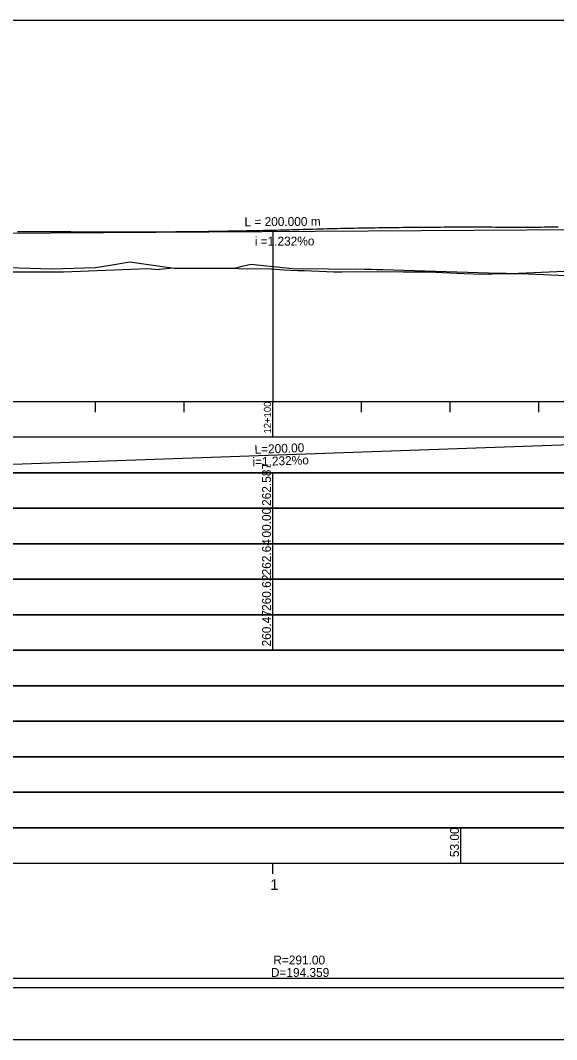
# Model space of a CAD drawing. Extents: x 6445630 to 6518227, y 5499240 to 5511716.
# Drawn here: x 6454060.1 to 6454211.2, y 5508061.6 to 5508348.6 of the extents above; entities that cross this region are included whole.
import ezdxf

# ---------------------------------------------------------------- set-up
doc = ezdxf.new("R2010")
doc.units = 0
for name, color, linetype in [('TOR_PROF-opisy pomocnicze', 7, 'Continuous'), ('TOR_PROF-tabelka-geometria T1', 7, 'Continuous'), ('TOR_PROF-tabelka-kilometracja', 7, 'Continuous'), ('TOR_PROF-tabelka-odleglosci T1', 7, 'Continuous'), ('TOR_PROF-tabelka-pochylenia proj T1', 7, 'Continuous'), ('TOR_PROF-tabelka-rodzaj rowu T1', 7, 'Continuous'), ('TOR_PROF-tabelka-rowyT1', 7, 'Continuous'), ('TOR_PROF-tabelka-rurociagi T1', 7, 'Continuous'), ('TOR_PROF-tabelka-rzedne istn T1', 7, 'Continuous'), ('TOR_PROF-tabelka-rzedne proj T1', 7, 'Continuous'), ('TOR_PROF-tabelka-teren istniejacy T1', 7, 'Continuous'), ('TOR_PROF-tabelka-warstwa ochronna T1', 7, 'Continuous'), ('TOR_PROF-tor istniejacy T2', 7, 'Continuous'), ('TOR_PROF-tor projektowany', 7, 'Continuous'), ('TOR_PROF-uklad odniesienia', 7, 'Continuous'), ('TOR_PROF-warstwa ochronna', 7, 'Continuous'), ('TOR_RAMKI-dodatkowe3', 7, 'Continuous'), ('TOR_RAMKI-MASKA WYCIECIA', 7, 'Continuous')]:
    doc.layers.add(name, color=color, linetype=linetype)

msp = doc.modelspace()

# ---------------------------------------------------------------- linework, layer by layer
at = {"layer": 'TOR_PROF-tabelka-geometria T1'}
for points in [[(6453409.52, 5508078.96), (6453499.99, 5508078.96), (6453499.99, 5508076.29), (6453928.41, 5508076.29), (6453928.41, 5508076.29), (6453958.41, 5508078.96), (6453958.41, 5508078.96), (6454009.48, 5508078.96), (6454009.48, 5508078.96), (6454039.48, 5508078.96), (6454039.48, 5508078.96), (6454233.84, 5508078.96), (6454233.84, 5508078.96), (6454263.84, 5508078.96), (6454263.84, 5508078.96), (6454293.84, 5508078.96), (6454293.84, 5508078.96), (6454323.84, 5508078.96), (6454323.84, 5508078.96), (6454455.78, 5508078.96), (6454455.78, 5508078.96), (6454485.78, 5508078.96), (6454485.78, 5508078.96), (6454570.54, 5508078.96)], [(6452331.21, 5508076.29), (6454631.21, 5508076.29)]]:
    msp.add_lwpolyline(points, dxfattribs=at)
at = {"layer": 'TOR_PROF-tabelka-kilometracja'}
msp.add_lwpolyline([(6454131.21, 5508108.29), (6454131.21, 5508111.29)], dxfattribs=at)
at = {"layer": 'TOR_PROF-tabelka-odleglosci T1'}
msp.add_lwpolyline([(6452331.21, 5508201.29), (6454631.21, 5508201.29), (6454631.21, 5508211.29), (6452331.21, 5508211.29)], close=True, dxfattribs=at)
msp.add_lwpolyline([(6454131.21, 5508201.29), (6454131.21, 5508211.29)], dxfattribs=at)
at = {"layer": 'TOR_PROF-tabelka-pochylenia proj T1'}
msp.add_lwpolyline([(6452331.21, 5508221.29), (6454631.21, 5508221.29), (6454631.21, 5508231.29), (6452331.21, 5508231.29)], close=True, dxfattribs=at)
msp.add_lwpolyline([(6454031.21, 5508222.79), (6454231.21, 5508229.79)], dxfattribs=at)
at = {"layer": 'TOR_PROF-tabelka-rodzaj rowu T1'}
for points in [[(6452331.21, 5508151.29), (6454631.21, 5508151.29), (6454631.21, 5508161.29), (6452331.21, 5508161.29)], [(6452331.21, 5508131.29), (6454631.21, 5508131.29), (6454631.21, 5508141.29), (6452331.21, 5508141.29)], [(6452331.21, 5508131.29), (6454631.21, 5508131.29), (6454631.21, 5508141.29), (6452331.21, 5508141.29)]]:
    msp.add_lwpolyline(points, close=True, dxfattribs=at)
at = {"layer": 'TOR_PROF-tabelka-rowyT1'}
msp.add_lwpolyline([(6452331.21, 5508161.29), (6454631.21, 5508161.29), (6454631.21, 5508171.29), (6452331.21, 5508171.29)], close=True, dxfattribs=at)
at = {"layer": 'TOR_PROF-tabelka-rurociagi T1'}
msp.add_lwpolyline([(6452331.21, 5508141.29), (6454631.21, 5508141.29), (6454631.21, 5508151.29), (6452331.21, 5508151.29)], close=True, dxfattribs=at)
msp.add_lwpolyline([(6452331.21, 5508141.29), (6454631.21, 5508141.29), (6454631.21, 5508151.29), (6452331.21, 5508151.29)], close=True, dxfattribs=at)
at = {"layer": 'TOR_PROF-tabelka-rzedne istn T1'}
msp.add_lwpolyline([(6452331.21, 5508191.29), (6454631.21, 5508191.29), (6454631.21, 5508201.29), (6452331.21, 5508201.29)], close=True, dxfattribs=at)
msp.add_lwpolyline([(6454131.21, 5508191.29), (6454131.21, 5508201.29)], dxfattribs=at)
at = {"layer": 'TOR_PROF-tabelka-rzedne proj T1'}
msp.add_lwpolyline([(6452331.21, 5508211.29), (6454631.21, 5508211.29), (6454631.21, 5508221.29), (6452331.21, 5508221.29)], close=True, dxfattribs=at)
msp.add_lwpolyline([(6454131.21, 5508211.29), (6454131.21, 5508221.29)], dxfattribs=at)
at = {"layer": 'TOR_PROF-tabelka-teren istniejacy T1'}
for points in [[(6452331.21, 5508181.29), (6454631.21, 5508181.29), (6454631.21, 5508191.29), (6452331.21, 5508191.29)], [(6452331.21, 5508171.29), (6454631.21, 5508171.29), (6454631.21, 5508181.29), (6452331.21, 5508181.29)], [(6452331.21, 5508171.29), (6454631.21, 5508171.29), (6454631.21, 5508181.29), (6452331.21, 5508181.29)]]:
    msp.add_lwpolyline(points, close=True, dxfattribs=at)
for points in [[(6454131.21, 5508181.29), (6454131.21, 5508191.29)], [(6454131.21, 5508171.29), (6454131.21, 5508181.29)], [(6454131.21, 5508171.29), (6454131.21, 5508181.29)]]:
    msp.add_lwpolyline(points, dxfattribs=at)
at = {"layer": 'TOR_PROF-tabelka-warstwa ochronna T1'}
msp.add_lwpolyline([(6452331.21, 5508121.29), (6454631.21, 5508121.29), (6454631.21, 5508131.29), (6452331.21, 5508131.29)], close=True, dxfattribs=at)
at = {"layer": 'TOR_PROF-tor istniejacy T2'}
msp.add_lwpolyline([(6454211.7, 5508290.39), (6454210.71, 5508290.39), (6454209.72, 5508290.38), (6454208.73, 5508290.38), (6454207.74, 5508290.38), (6454206.76, 5508290.37), (6454205.77, 5508290.37), (6454204.78, 5508290.37), (6454203.79, 5508290.36), (6454202.8, 5508290.36), (6454201.81, 5508290.35), (6454200.83, 5508290.35), (6454199.84, 5508290.34), (6454198.85, 5508290.34), (6454197.88, 5508290.35), (6454196.92, 5508290.35), (6454195.95, 5508290.36), (6454194.98, 5508290.37), (6454194.01, 5508290.37), (6454193.05, 5508290.38), (6454192.08, 5508290.38), (6454191.11, 5508290.38), (6454190.14, 5508290.39), (6454189.17, 5508290.39), (6454188.21, 5508290.39), (6454187.24, 5508290.39), (6454186.27, 5508290.39), (6454185.3, 5508290.39), (6454184.33, 5508290.39), (6454183.36, 5508290.39), (6454182.39, 5508290.39), (6454181.42, 5508290.38), (6454180.46, 5508290.38), (6454179.49, 5508290.38), (6454178.52, 5508290.37), (6454177.55, 5508290.37), (6454176.58, 5508290.36), (6454175.61, 5508290.36), (6454174.64, 5508290.35), (6454173.67, 5508290.34), (6454172.7, 5508290.34), (6454171.73, 5508290.33), (6454170.76, 5508290.32), (6454169.79, 5508290.31), (6454168.82, 5508290.3), (6454167.85, 5508290.29), (6454166.88, 5508290.28), (6454165.91, 5508290.26), (6454164.94, 5508290.25), (6454163.97, 5508290.24), (6454163, 5508290.23), (6454162.03, 5508290.21), (6454161.06, 5508290.2), (6454160.09, 5508290.18), (6454159.12, 5508290.17), (6454158.15, 5508290.15), (6454157.18, 5508290.13), (6454156.21, 5508290.11), (6454155.24, 5508290.1), (6454154.27, 5508290.08), (6454153.3, 5508290.06), (6454152.33, 5508290.04), (6454151.36, 5508290.02), (6454150.39, 5508290), (6454149.42, 5508289.97), (6454148.45, 5508289.95), (6454147.49, 5508289.93), (6454146.52, 5508289.91), (6454145.55, 5508289.88), (6454144.58, 5508289.86), (6454143.61, 5508289.83), (6454142.64, 5508289.81), (6454141.67, 5508289.78), (6454140.71, 5508289.75), (6454139.74, 5508289.73), (6454138.77, 5508289.7), (6454137.8, 5508289.67), (6454136.83, 5508289.64), (6454135.92, 5508289.62), (6454135.01, 5508289.59), (6454134.09, 5508289.57), (6454133.18, 5508289.55), (6454132.26, 5508289.52), (6454131.35, 5508289.5), (6454130.43, 5508289.48), (6454129.52, 5508289.46), (6454128.6, 5508289.44), (6454127.69, 5508289.42), (6454126.77, 5508289.4), (6454125.86, 5508289.38), (6454124.94, 5508289.36), (6454124.03, 5508289.35), (6454123.11, 5508289.33), (6454122.2, 5508289.31), (6454121.28, 5508289.3), (6454120.36, 5508289.28), (6454119.45, 5508289.26), (6454118.53, 5508289.25), (6454117.62, 5508289.23), (6454116.7, 5508289.22), (6454115.78, 5508289.21), (6454114.87, 5508289.19), (6454113.95, 5508289.18), (6454113.03, 5508289.17), (6454112.12, 5508289.15), (6454111.2, 5508289.14), (6454110.29, 5508289.13), (6454109.37, 5508289.12), (6454108.45, 5508289.11), (6454107.54, 5508289.1), (6454106.62, 5508289.09), (6454105.7, 5508289.08), (6454104.79, 5508289.08), (6454103.87, 5508289.07), (6454102.95, 5508289.06), (6454102.04, 5508289.05), (6454101.12, 5508289.05), (6454100.21, 5508289.04), (6454099.29, 5508289.04), (6454098.37, 5508289.03), (6454097.46, 5508289.03), (6454096.54, 5508289.02), (6454095.63, 5508289.02), (6454094.71, 5508289.02), (6454093.79, 5508289.01), (6454092.88, 5508289.01), (6454091.96, 5508289.01), (6454091.05, 5508289.01), (6454090.13, 5508289.01), (6454089.22, 5508289.01), (6454088.3, 5508289.01), (6454087.39, 5508289.01), (6454086.47, 5508289.01), (6454085.56, 5508289.01), (6454084.64, 5508289.01), (6454083.73, 5508289.02), (6454082.81, 5508289.02), (6454081.9, 5508289.02), (6454080.98, 5508289.03), (6454080.07, 5508289.03), (6454079.16, 5508289.03), (6454078.24, 5508289.04), (6454077.25, 5508289.05), (6454076.25, 5508289.05), (6454075.25, 5508289.06), (6454074.26, 5508289.07), (6454073.26, 5508289.07), (6454072.26, 5508289.08), (6454071.26, 5508289.08), (6454070.27, 5508289.09), (6454069.27, 5508289.09), (6454068.27, 5508289.09), (6454067.28, 5508289.1), (6454066.28, 5508289.1), (6454065.28, 5508289.1), (6454064.28, 5508289.1), (6454063.29, 5508289.1), (6454062.29, 5508289.1), (6454061.29, 5508289.1), (6454060.29, 5508289.1), (6454059.29, 5508289.1)], dxfattribs=at)
at = {"layer": 'TOR_PROF-tor projektowany'}
msp.add_line((6454031.21, 5508288.61), (6454231.21, 5508289.84), dxfattribs=at)
msp.add_line((6454031.21, 5508288.61), (6454231.21, 5508289.84), dxfattribs=at)
msp.add_lwpolyline([(6454131.21, 5508289.23), (6454131.21, 5508246.29), (6454131.21, 5508241.29), (6454131.21, 5508241.29)], dxfattribs=at)
msp.add_lwpolyline([(6454131.21, 5508289.23), (6454131.21, 5508246.29), (6454131.21, 5508241.29), (6454131.21, 5508241.29)], dxfattribs=at)
msp.add_lwpolyline([(6454131.21, 5508289.23), (6454131.21, 5508246.29), (6454131.21, 5508241.29), (6454131.21, 5508241.29)], dxfattribs=at)
msp.add_lwpolyline([(6454131.21, 5508289.23), (6454131.21, 5508246.29), (6454131.21, 5508241.29), (6454131.21, 5508241.29)], dxfattribs=at)
msp.add_lwpolyline([(6454131.21, 5508289.23), (6454131.21, 5508246.29), (6454131.21, 5508241.29), (6454131.21, 5508241.29)], dxfattribs=at)
msp.add_lwpolyline([(6454131.21, 5508289.23), (6454131.21, 5508246.29), (6454131.21, 5508241.29), (6454131.21, 5508241.29)], dxfattribs=at)
at = {"layer": 'TOR_PROF-uklad odniesienia'}
for p, q in [((6452331.21, 5508241.29), (6454631.21, 5508241.29)), ((6454081.21, 5508238.29), (6454081.21, 5508241.29)), ((6454081.21, 5508238.29), (6454081.21, 5508241.29)), ((6454106.21, 5508238.29), (6454106.21, 5508241.29)), ((6454106.21, 5508238.29), (6454106.21, 5508241.29)), ((6454131.21, 5508231.29), (6454131.21, 5508241.29)), ((6454131.21, 5508231.29), (6454131.21, 5508241.29)), ((6454156.21, 5508238.29), (6454156.21, 5508241.29)), ((6454156.21, 5508238.29), (6454156.21, 5508241.29)), ((6454181.21, 5508238.29), (6454181.21, 5508241.29)), ((6454181.21, 5508238.29), (6454181.21, 5508241.29)), ((6454206.21, 5508238.29), (6454206.21, 5508241.29)), ((6454206.21, 5508238.29), (6454206.21, 5508241.29))]:
    msp.add_line(p, q, dxfattribs=at)
at = {"layer": 'TOR_PROF-warstwa ochronna'}
msp.add_lwpolyline([(6452331.21, 5508111.29), (6454631.21, 5508111.29), (6454631.21, 5508121.29), (6452331.21, 5508121.29)], close=True, dxfattribs=at)
msp.add_lwpolyline([(6454184.21, 5508111.29), (6454184.21, 5508121.29)], dxfattribs=at)
at = {"layer": 'TOR_RAMKI-dodatkowe3'}
for p, q in [((6454037.67, 5508279.67), (6454068.94, 5508278.72)), ((6454081.26, 5508279.03), (6454085.37, 5508279.76)), ((6454085.37, 5508279.76), (6454090.91, 5508280.62)), ((6454090.91, 5508280.62), (6454103.4, 5508278.89)), ((6454120.47, 5508278.92), (6454122.64, 5508279.46)), ((6454122.64, 5508279.46), (6454125.02, 5508280.02)), ((6454125.02, 5508280.02), (6454136.75, 5508278.81)), ((6454052.62, 5508277.87), (6454072.21, 5508277.83)), ((6454068.94, 5508278.72), (6454081.26, 5508279.03)), ((6454072.21, 5508277.83), (6454096.03, 5508278.8)), ((6454096.03, 5508278.8), (6454099.01, 5508278.53)), ((6454099.01, 5508278.53), (6454099.31, 5508278.58)), ((6454099.31, 5508278.58), (6454103.17, 5508278.93)), ((6454103.17, 5508278.93), (6454130.73, 5508278.67)), ((6454103.4, 5508278.89), (6454114.23, 5508278.84)), ((6454114.23, 5508278.84), (6454120.47, 5508278.92)), ((6454130.73, 5508278.67), (6454134.34, 5508278.42)), ((6454134.34, 5508278.42), (6454138.28, 5508278.22)), ((6454136.75, 5508278.81), (6454157.12, 5508278.59)), ((6454138.28, 5508278.22), (6454140.03, 5508278.19)), ((6454140.03, 5508278.19), (6454148.41, 5508277.83)), ((6454148.41, 5508277.83), (6454149.11, 5508277.84)), ((6454149.11, 5508277.84), (6454150.7, 5508277.86)), ((6454150.7, 5508277.86), (6454154.61, 5508277.92)), ((6454154.61, 5508277.92), (6454166.97, 5508277.89)), ((6454157.12, 5508278.59), (6454158.95, 5508278.57)), ((6454158.95, 5508278.57), (6454160.46, 5508278.51)), ((6454160.46, 5508278.51), (6454161.31, 5508278.52)), ((6454161.31, 5508278.52), (6454161.75, 5508278.52)), ((6454161.75, 5508278.52), (6454162.24, 5508278.51)), ((6454162.24, 5508278.51), (6454195.01, 5508277.51)), ((6454166.97, 5508277.89), (6454167.63, 5508277.9)), ((6454167.63, 5508277.9), (6454168.03, 5508277.86)), ((6454168.03, 5508277.86), (6454175.12, 5508277.87)), ((6454175.12, 5508277.87), (6454175.49, 5508277.85)), ((6454175.49, 5508277.85), (6454176.15, 5508277.84)), ((6454176.15, 5508277.84), (6454177.17, 5508277.79)), ((6454177.17, 5508277.79), (6454185.18, 5508277.39)), ((6454185.18, 5508277.39), (6454190.31, 5508277.14)), ((6454190.31, 5508277.14), (6454195.6, 5508277.33)), ((6454195.01, 5508277.51), (6454196.14, 5508277.48)), ((6454195.6, 5508277.33), (6454201.16, 5508277.38)), ((6454196.14, 5508277.48), (6454196.98, 5508277.46)), ((6454196.98, 5508277.46), (6454198.18, 5508277.38)), ((6454198.18, 5508277.38), (6454199.33, 5508277.38)), ((6454199.33, 5508277.38), (6454200.54, 5508277.43)), ((6454200.54, 5508277.43), (6454229.05, 5508278.7)), ((6454201.16, 5508277.38), (6454216.03, 5508276.73))]:
    msp.add_line(p, q, dxfattribs=at)
at = {"layer": 'TOR_RAMKI-MASKA WYCIECIA'}
msp.add_lwpolyline([(6452261.34, 5508061.65), (6454661.34, 5508061.65), (6454661.34, 5508348.65), (6452261.34, 5508348.65)], close=True, dxfattribs=at)

# ---------------------------------------------------------------- texts
at = {"layer": 'TOR_PROF-opisy pomocnicze'}
for s, p in [('L = 200.000 m', (6454123.26, 5508290.68)), ('L = 200.000 m', (6454123.26, 5508290.68)), ('  i =1.232%o', (6454124.3, 5508285.18)), ('  i =1.232%o', (6454124.3, 5508285.18))]:
    msp.add_text(s, height=2.5, rotation=0.353, dxfattribs=at).set_placement(p)
at = {"layer": 'TOR_PROF-tabelka-geometria T1'}
for s, p in [('R=291.00', (6454131.38, 5508082.81)), ('D=194.359', (6454130.7, 5508079.31))]:
    msp.add_text(s, height=2.5, dxfattribs=at).set_placement(p)
at = {"layer": 'TOR_PROF-tabelka-kilometracja'}
msp.add_text('1', height=3, dxfattribs=at).set_placement((6454130.56, 5508103.79))
at = {"layer": 'TOR_PROF-tabelka-odleglosci T1'}
msp.add_text('00.00', height=2.5, rotation=90, dxfattribs=at).set_placement((6454130.71, 5508203.03))
at = {"layer": 'TOR_PROF-tabelka-pochylenia proj T1'}
for s, p in [('L=200.00', (6454126.12, 5508226.61)), ('i=1.232%o', (6454125.55, 5508223.09))]:
    msp.add_text(s, height=2.5, rotation=2.0045, dxfattribs=at).set_placement(p)
at = {"layer": 'TOR_PROF-tabelka-rzedne istn T1'}
msp.add_text('262.64', height=2.5, rotation=90, dxfattribs=at).set_placement((6454130.71, 5508192.36))
at = {"layer": 'TOR_PROF-tabelka-rzedne proj T1'}
msp.add_text('262.587', height=2.5, rotation=90, dxfattribs=at).set_placement((6454130.71, 5508211.93))
at = {"layer": 'TOR_PROF-tabelka-teren istniejacy T1'}
for s, p in [('260.62', (6454130.71, 5508182.36)), ('260.47', (6454130.71, 5508172.36))]:
    msp.add_text(s, height=2.5, rotation=90, dxfattribs=at).set_placement(p)
at = {"layer": 'TOR_PROF-uklad odniesienia'}
msp.add_text('12+100', height=2, rotation=90, dxfattribs=at).set_placement((6454130.71, 5508232.31))
msp.add_text('12+100', height=2, rotation=90, dxfattribs=at).set_placement((6454130.71, 5508232.31))
at = {"layer": 'TOR_PROF-warstwa ochronna'}
msp.add_text('53.00', height=2.5, rotation=90, dxfattribs=at).set_placement((6454183.71, 5508113.04))

doc.saveas('drawing.dxf')
